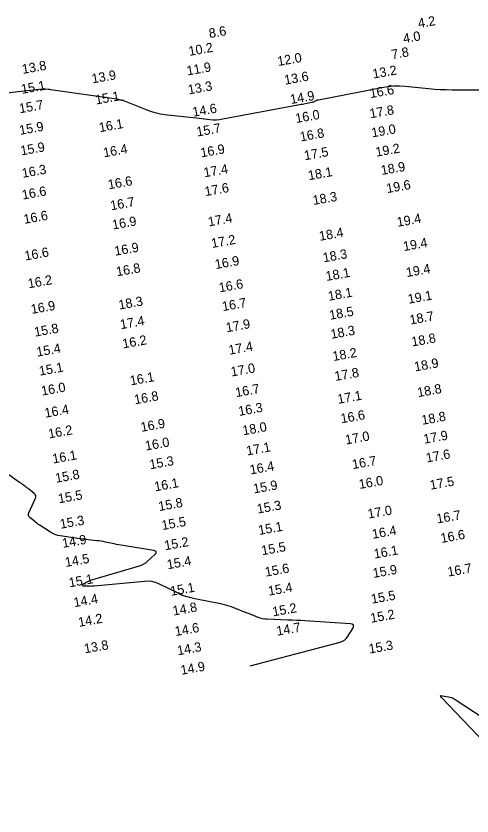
# Model space of a CAD drawing. Extents: x 988130 to 1132882, y 654656 to 841453.
# Drawn here: x 1035292.3 to 1035534.4, y 820160.4 to 820585.3 of the extents above; entities that cross this region are included whole.
import ezdxf

# ---------------------------------------------------------------- set-up
doc = ezdxf.new("R2010")
doc.units = 0
doc.layers.add('V-TOPO-MAJR', color=7, linetype='Continuous')
doc.layers.add('V-TOPO-SOUN', color=7, linetype='Continuous')

msp = doc.modelspace()

# ---------------------------------------------------------------- linework, layer by layer
at = {"layer": 'V-TOPO-MAJR'}
for points in [[(1035279.04, 820543.64), (1035306.16, 820546.65), (1035306.55, 820546.68), (1035306.94, 820546.69), (1035307.32, 820546.68), (1035307.71, 820546.65), (1035309.25, 820546.47), (1035309.64, 820546.43), (1035310.02, 820546.38), (1035310.41, 820546.33), (1035310.79, 820546.27), (1035345.66, 820541.28), (1035345.88, 820541.24), (1035346.09, 820541.2), (1035346.3, 820541.15), (1035346.51, 820541.1), (1035347.47, 820540.84), (1035347.62, 820540.8), (1035347.77, 820540.77), (1035347.92, 820540.74), (1035348.07, 820540.72), (1035348.68, 820540.62), (1035348.83, 820540.6), (1035348.98, 820540.56), (1035349.13, 820540.52), (1035349.27, 820540.46), (1035362.61, 820535.14), (1035364.72, 820534.38), (1035366.86, 820533.77), (1035369.04, 820533.31), (1035371.25, 820533), (1035381.14, 820531.96), (1035382.89, 820531.77), (1035384.65, 820531.58), (1035386.4, 820531.38), (1035388.15, 820531.18), (1035395.15, 820530.36), (1035396.9, 820530.22), (1035398.65, 820530.22), (1035400.39, 820530.34), (1035402.12, 820530.6), (1035441.91, 820538.07), (1035442.72, 820538.22), (1035443.53, 820538.37), (1035444.34, 820538.53), (1035445.15, 820538.68), (1035449.39, 820539.5), (1035449.69, 820539.56), (1035449.99, 820539.65), (1035450.28, 820539.76), (1035450.56, 820539.89), (1035451.68, 820540.44), (1035451.96, 820540.57), (1035452.25, 820540.68), (1035452.54, 820540.76), (1035452.85, 820540.83), (1035486.56, 820547.37), (1035489.63, 820547.85), (1035492.72, 820548.11), (1035495.81, 820548.14), (1035498.92, 820547.95), (1035511.36, 820546.74), (1035514.47, 820546.47), (1035517.58, 820546.28), (1035520.7, 820546.16), (1035523.83, 820546.12), (1035546.59, 820546.09)], [(1035416.55, 820240.23), (1035464.44, 820252.78), (1035465.63, 820253.2), (1035466.67, 820253.82), (1035467.56, 820254.64), (1035468.31, 820255.65), (1035471.02, 820260.09), (1035471.45, 820261.07), (1035471.39, 820261.79), (1035470.83, 820262.26), (1035469.78, 820262.48), (1035445.69, 820264.06), (1035443.43, 820264.19), (1035441.16, 820264.32), (1035438.9, 820264.42), (1035436.64, 820264.51), (1035425.53, 820264.89), (1035424.3, 820264.98), (1035423.09, 820265.18), (1035421.91, 820265.49), (1035420.75, 820265.9), (1035416.15, 820267.75), (1035415, 820268.21), (1035413.84, 820268.66), (1035412.69, 820269.12), (1035411.53, 820269.57), (1035406.66, 820271.46), (1035405.46, 820271.9), (1035404.24, 820272.29), (1035403, 820272.62), (1035401.75, 820272.89), (1035388.03, 820275.57), (1035387.29, 820275.73), (1035386.55, 820275.9), (1035385.81, 820276.08), (1035385.08, 820276.28), (1035381.2, 820277.38), (1035380.95, 820277.46), (1035380.7, 820277.55), (1035380.45, 820277.66), (1035380.21, 820277.77), (1035379.26, 820278.26), (1035379.02, 820278.38), (1035378.78, 820278.5), (1035378.54, 820278.62), (1035378.3, 820278.73), (1035368.07, 820283.69), (1035366.26, 820284.43), (1035364.4, 820284.9), (1035362.49, 820285.1), (1035360.54, 820285.04), (1035333.76, 820282.47), (1035333.17, 820282.42), (1035332.57, 820282.4), (1035331.98, 820282.39), (1035331.39, 820282.4), (1035328.09, 820282.51), (1035327.97, 820282.53), (1035327.87, 820282.57), (1035327.79, 820282.65), (1035327.73, 820282.76), (1035327.54, 820283.25), (1035327.51, 820283.36), (1035327.52, 820283.46), (1035327.58, 820283.54), (1035327.67, 820283.61), (1035330.76, 820285.12), (1035331.32, 820285.38), (1035331.89, 820285.61), (1035332.47, 820285.82), (1035333.06, 820286.01), (1035357.77, 820293.28), (1035358.97, 820293.71), (1035360.11, 820294.27), (1035361.17, 820294.95), (1035362.16, 820295.77), (1035365.97, 820299.28), (1035366.64, 820300.07), (1035366.76, 820300.7), (1035366.31, 820301.15), (1035365.31, 820301.44), (1035349.11, 820304.03), (1035347.94, 820304.22), (1035346.77, 820304.43), (1035345.6, 820304.66), (1035344.44, 820304.9), (1035339.71, 820305.91), (1035338.59, 820306.14), (1035337.46, 820306.33), (1035336.33, 820306.5), (1035335.2, 820306.63), (1035330.65, 820307.11), (1035329.52, 820307.24), (1035328.38, 820307.38), (1035327.25, 820307.52), (1035326.11, 820307.68), (1035315.75, 820309.18), (1035314.35, 820309.46), (1035313, 820309.89), (1035311.72, 820310.46), (1035310.49, 820311.18), (1035304.59, 820315.06), (1035303.93, 820315.5), (1035303.29, 820315.96), (1035302.65, 820316.44), (1035302.04, 820316.93), (1035299.59, 820318.95), (1035299.09, 820319.48), (1035298.84, 820320.07), (1035298.81, 820320.71), (1035299.02, 820321.4), (1035302.56, 820329.21), (1035302.78, 820329.93), (1035302.75, 820330.59), (1035302.47, 820331.19), (1035301.95, 820331.73), (1035298.83, 820334.2), (1035298.45, 820334.5), (1035298.07, 820334.79), (1035297.69, 820335.08), (1035297.31, 820335.36), (1035295.76, 820336.5), (1035295.37, 820336.78), (1035294.98, 820337.06), (1035294.59, 820337.34), (1035294.2, 820337.62), (1035286.02, 820343.4)], [(1035578.3, 820160.43), (1035518.17, 820223.42), (1035517.77, 820223.92), (1035517.72, 820224.24), (1035518.02, 820224.37), (1035518.65, 820224.33), (1035521.88, 820223.78), (1035522.67, 820223.61), (1035523.43, 820223.35), (1035524.16, 820223.02), (1035524.87, 820222.61), (1035571.13, 820192.37)]]:
    msp.add_lwpolyline(points, dxfattribs=at)

# ---------------------------------------------------------------- texts
at = {"layer": 'V-TOPO-SOUN'}
for s, p in [('4.2', (1035506.11, 820578.87)), ('8.6', (1035395.09, 820573.51)), ('4.0', (1035498.21, 820570.78)), ('10.2 ', (1035384.35, 820564.07)), ('12.0 ', (1035431.49, 820558.7)), ('7.8', (1035492.02, 820562.31)), ('13.8 ', (1035295.88, 820554.51)), ('13.9 ', (1035332.88, 820549.46)), ('11.9 ', (1035383.32, 820553.69)), ('13.2 ', (1035482, 820552.03)), ('13.6 ', (1035435.15, 820548.77)), ('15.1 ', (1035295.41, 820543.89)), ('13.3 ', (1035383.97, 820543.62)), ('16.6 ', (1035480.5, 820541.64)), ('15.1 ', (1035334.76, 820538.25)), ('14.9 ', (1035438.26, 820538.5)), ('15.7 ', (1035294.34, 820533.61)), ('14.6 ', (1035386.4, 820531.74)), ('16.0 ', (1035441.01, 820528.42)), ('17.8 ', (1035480.46, 820530.93)), ('15.9 ', (1035294.42, 820522.12)), ('16.1 ', (1035336.74, 820523.56)), ('15.7 ', (1035388.51, 820521.24)), ('19.0 ', (1035481.42, 820520.78)), ('16.8 ', (1035443.43, 820518.63)), ('15.9 ', (1035295.07, 820511.21)), ('16.4 ', (1035338.97, 820510.22)), ('16.9 ', (1035390.63, 820510.16)), ('17.5 ', (1035445.65, 820508.65)), ('19.2 ', (1035483.59, 820510.52)), ('16.3 ', (1035295.82, 820499.3)), ('17.4 ', (1035392.33, 820499.6)), ('18.9 ', (1035486.42, 820500.82)), ('18.1 ', (1035447.77, 820498.06)), ('16.6 ', (1035341.52, 820493.21)), ('19.6 ', (1035489.32, 820491.2)), ('16.6 ', (1035295.87, 820487.78)), ('17.6 ', (1035392.84, 820489.59)), ('16.7 ', (1035342.77, 820482.07)), ('18.3 ', (1035450.24, 820484.89)), ('16.6 ', (1035296.71, 820474.87)), ('17.4 ', (1035394.63, 820473.51)), ('19.4 ', (1035494.89, 820473.29)), ('16.9 ', (1035343.73, 820471.85)), ('18.4 ', (1035453.63, 820465.86)), ('17.2 ', (1035396.36, 820462.06)), ('19.4 ', (1035498.23, 820460.42)), ('16.9 ', (1035344.94, 820457.94)), ('16.6 ', (1035297.22, 820455.37)), ('18.3 ', (1035455.61, 820454.43)), ('16.9 ', (1035398.31, 820450.85)), ('16.8 ', (1035345.85, 820447.01)), ('18.1 ', (1035457.12, 820444.54)), ('19.4 ', (1035499.78, 820446.6)), ('16.2 ', (1035299, 820440.64)), ('16.6 ', (1035400.4, 820438.5)), ('18.1 ', (1035458.36, 820434.02)), ('19.1 ', (1035500.74, 820432.45)), ('16.9 ', (1035300.59, 820427.02)), ('18.3 ', (1035347.15, 820429.35)), ('16.7 ', (1035402.12, 820428.53)), ('18.5 ', (1035459.02, 820423.91)), ('17.4 ', (1035347.96, 820418.93)), ('18.7 ', (1035501.68, 820421.41)), ('15.8 ', (1035302.36, 820414.96)), ('17.9 ', (1035404.11, 820417.31)), ('18.3 ', (1035459.72, 820413.81)), ('18.8 ', (1035502.68, 820409.75)), ('16.2 ', (1035349.19, 820408.72)), ('17.4 ', (1035405.56, 820405.36)), ('15.4 ', (1035303.52, 820404.35)), ('18.2 ', (1035460.76, 820402.02)), ('15.1 ', (1035304.92, 820394.24)), ('17.0 ', (1035406.74, 820393.8)), ('18.9 ', (1035504.13, 820396.51)), ('16.1 ', (1035353.19, 820389.11)), ('17.8 ', (1035461.85, 820391.44)), ('16.0 ', (1035306.07, 820383.66)), ('16.7 ', (1035409.13, 820382.86)), ('18.8 ', (1035505.74, 820382.85)), ('16.8 ', (1035355.44, 820379.05)), ('17.1 ', (1035463.37, 820379.28)), ('16.4 ', (1035307.86, 820371.91)), ('16.3 ', (1035410.76, 820372.87)), ('16.6 ', (1035465.08, 820368.95)), ('18.8 ', (1035508.01, 820368.15)), ('16.9 ', (1035358.9, 820364.41)), ('18.0 ', (1035412.93, 820362.61)), ('16.2 ', (1035309.81, 820360.91)), ('16.0 ', (1035361.22, 820354.47)), ('17.0 ', (1035467.46, 820357.69)), ('17.9 ', (1035509.06, 820358.1)), ('17.1 ', (1035414.95, 820351.87)), ('16.1 ', (1035312.02, 820347.59)), ('17.6 ', (1035510.34, 820348.13)), ('15.3 ', (1035363.55, 820344.55)), ('16.4 ', (1035416.83, 820341.78)), ('16.7 ', (1035471.14, 820344.61)), ('15.8 ', (1035313.53, 820337.36)), ('16.0 ', (1035474.73, 820334.09)), ('17.5 ', (1035512.42, 820333.67)), ('16.1 ', (1035366.14, 820332.84)), ('15.9 ', (1035418.63, 820331.7)), ('15.5 ', (1035315.04, 820326.45)), ('15.8 ', (1035368.29, 820322.36)), ('15.3 ', (1035420.61, 820321)), ('17.0 ', (1035479.42, 820318.33)), ('16.7 ', (1035515.95, 820315.74)), ('15.3 ', (1035316.01, 820312.96)), ('15.5 ', (1035370, 820312.26)), ('15.1 ', (1035421.34, 820309.67)), ('16.4 ', (1035481.75, 820307.6)), ('16.6 ', (1035518.17, 820305.42)), ('14.9 ', (1035317.18, 820302.78)), ('15.2 ', (1035371.46, 820301.55)), ('15.5 ', (1035422.98, 820298.89)), ('16.1 ', (1035482.66, 820297.11)), ('14.5 ', (1035318.69, 820292.64)), ('15.4 ', (1035372.82, 820291.45)), ('15.6 ', (1035424.86, 820287.51)), ('15.9 ', (1035482.11, 820286.84)), ('16.7 ', (1035521.79, 820287.56)), ('15.1 ', (1035320.72, 820281.83)), ('15.1 ', (1035374.63, 820277.33)), ('15.4 ', (1035426.56, 820277.4)), ('14.4 ', (1035323.28, 820271.31)), ('15.5 ', (1035481.24, 820273.14)), ('14.8 ', (1035375.89, 820266.85)), ('15.2 ', (1035428.82, 820266.43)), ('14.2 ', (1035325.74, 820260.86)), ('15.2 ', (1035480.84, 820263.02)), ('14.6 ', (1035377.04, 820255.97)), ('14.7 ', (1035430.96, 820256.16)), ('13.8 ', (1035328.84, 820246.79)), ('14.3 ', (1035378.24, 820245.77)), ('15.3 ', (1035479.97, 820246.65)), ('14.9 ', (1035380.09, 820235.38))]:
    msp.add_text(s, height=5, rotation=10, dxfattribs=at).set_placement(p)

doc.saveas('drawing.dxf')
